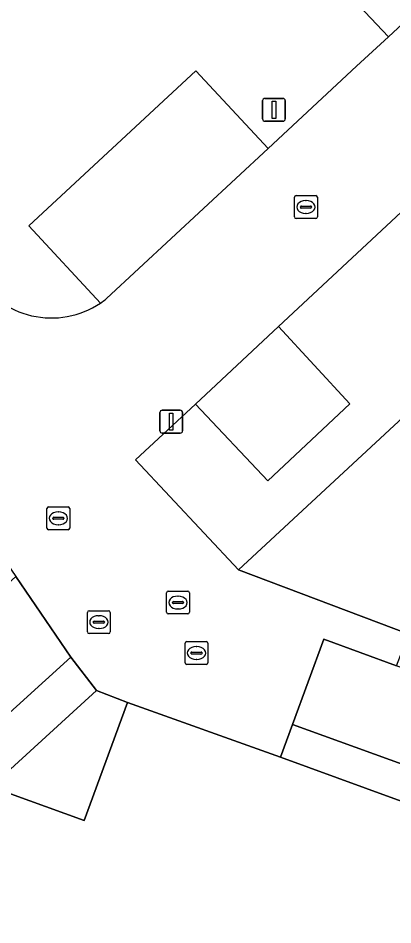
# Model space of a CAD drawing. Extents: x 155275 to 156265, y 382654 to 383635.
# Drawn here: x 155744.42 to 155760.78, y 383017.87 to 383057.5 of the extents above; entities that cross this region are included whole.
import ezdxf

# ---------------------------------------------------------------- set-up
doc = ezdxf.new("R2010")
doc.units = 0
for name, color, linetype in [('IMGEO_Berm_groen', 7, 'Continuous'), ('IMGEO_Erf', 7, 'Continuous'), ('IMGEO_Groenvoorziening', 7, 'Continuous'), ('IMGEO_Kolk', 7, 'Continuous'), ('IMGEO_Lichtmast', 7, 'Continuous'), ('IMGEO_Pand', 7, 'Continuous'), ('IMGEO_Parkeervlak_open', 7, 'Continuous'), ('IMGEO_Rijbaan_lokaal_open', 7, 'Continuous'), ('IMGEO_Rioolput', 7, 'Continuous'), ('IMGEO_Voetpad_open', 7, 'Continuous')]:
    doc.layers.add(name, color=color, linetype=linetype)

msp = doc.modelspace()

# ---------------------------------------------------------------- linework, layer by layer
at = {"layer": 'IMGEO_Berm_groen'}
msp.add_lwpolyline([(155762.866, 383050.613), (155755.794, 383044.021), (155758.902, 383040.641), (155755.317, 383037.269), (155752.158, 383040.632), (155749.542, 383038.194), (155754.044, 383033.378), (155767.621, 383045.984), (155774.441, 383052.316), (155779.344, 383056.868)], dxfattribs=at)
at = {"layer": 'IMGEO_Erf'}
msp.add_lwpolyline([(155789.359, 383013.087), (155760.829, 383023.394), (155755.874, 383025.193), (155749.193, 383027.585), (155747.309, 383022.428), (155743.229, 383023.907), (155725.512, 383007.937), (155726.966, 383007.327), (155782.231, 382987.328), (155790.577, 383010.55)], dxfattribs=at)
at = {"layer": 'IMGEO_Groenvoorziening'}
msp.add_lwpolyline([(155748.013, 383045.041), (155744.881, 383048.414), (155752.176, 383055.188), (155755.336, 383051.798), (155759.198, 383055.39), (155760.588, 383056.683), (155756.964, 383060.529), (155760.626, 383063.912)], dxfattribs=at)
msp.add_lwpolyline([(155746.721, 383029.574), (155744.315, 383033.097), (155728.227, 383018.316), (155730.577, 383014.918)], close=True, dxfattribs=at)
msp.add_arc((155745.875, 383048.233), 3.842, 210.1453, 303.8057, dxfattribs=at)
at = {"layer": 'IMGEO_Kolk'}
for p, q in [((155756.486, 383048.813), (155756.486, 383049.665)), ((155756.561, 383049.739), (155757.413, 383049.739)), ((155756.974, 383049.519), (155756.999, 383049.519)), ((155757.487, 383049.665), (155757.487, 383048.813)), ((155756.745, 383049.233), (155756.745, 383049.245)), ((155757.183, 383049.196), (155756.785, 383049.196)), ((155756.788, 383049.282), (155757.186, 383049.282)), ((155757.229, 383049.245), (155757.229, 383049.233)), ((155757.413, 383048.739), (155756.561, 383048.739)), ((155756.997, 383048.959), (155756.972, 383048.959)), ((155745.676, 383035.21), (155745.676, 383036.062)), ((155745.751, 383036.136), (155746.603, 383036.136)), ((155746.677, 383036.062), (155746.677, 383035.21)), ((155745.935, 383035.63), (155745.935, 383035.642)), ((155746.373, 383035.593), (155745.975, 383035.593)), ((155745.978, 383035.679), (155746.376, 383035.679)), ((155746.164, 383035.916), (155746.189, 383035.916)), ((155746.419, 383035.642), (155746.419, 383035.63)), ((155746.603, 383035.136), (155745.751, 383035.136)), ((155746.187, 383035.356), (155746.162, 383035.356))]:
    msp.add_line(p, q, dxfattribs=at)
for points in [[(155756.486, 383048.813), (155756.486, 383049.665)], [(155756.561, 383049.739), (155757.413, 383049.739)], [(155757.487, 383049.665), (155757.487, 383048.813)], [(155757.413, 383048.739), (155756.561, 383048.739)], [(155745.676, 383035.21), (155745.676, 383036.062)], [(155745.751, 383036.136), (155746.603, 383036.136)], [(155746.677, 383036.062), (155746.677, 383035.21)], [(155746.603, 383035.136), (155745.751, 383035.136)]]:
    msp.add_lwpolyline(points, dxfattribs=at)
for centre, radius, start, end in [((155756.563, 383049.663), 0.0765, 91.552, 178.448), ((155756.563, 383049.663), 0.0765, 91.552, 178.448), ((155757.411, 383049.663), 0.0765, 1.552, 88.448), ((155757.411, 383049.663), 0.0765, 1.552, 88.448), ((155756.785, 383049.242), 0.0403, 85.8775, 175.7526), ((155756.782, 383049.232), 0.0366, 178.938, 274.7102), ((155757.186, 383049.239), 0.043, 264.8664, 352.4533), ((155757.19, 383049.244), 0.0386, 1.7309, 96.639), ((155756.563, 383048.815), 0.0765, 181.552, 268.448), ((155756.563, 383048.815), 0.0765, 181.552, 268.448), ((155757.411, 383048.815), 0.0765, 271.552, 358.448), ((155757.411, 383048.815), 0.0765, 271.552, 358.448), ((155745.753, 383036.06), 0.0765, 91.552, 178.448), ((155745.753, 383036.06), 0.0765, 91.552, 178.448), ((155746.601, 383036.06), 0.0765, 1.552, 88.448), ((155746.601, 383036.06), 0.0765, 1.552, 88.448), ((155745.975, 383035.639), 0.0403, 85.8775, 175.7526), ((155745.972, 383035.629), 0.0366, 178.938, 274.7102), ((155746.376, 383035.636), 0.043, 264.8664, 352.4533), ((155746.38, 383035.641), 0.0386, 1.7309, 96.639), ((155745.753, 383035.212), 0.0765, 181.552, 268.448), ((155745.753, 383035.212), 0.0765, 181.552, 268.448), ((155746.601, 383035.212), 0.0765, 271.552, 358.448), ((155746.601, 383035.212), 0.0765, 271.552, 358.448)]:
    msp.add_arc(centre, radius, start, end, dxfattribs=at)
for centre, major_axis, ratio, start_param, end_param in [((155756.973, 383049.239), (-0.387, 0.002), 0.722429, 4.712389, 7.853982), ((155756.998, 383049.239), (-0.39, 0.002), 0.717154, 1.570796, 4.712389), ((155746.163, 383035.636), (-0.387, 0.002), 0.722429, 4.712389, 7.853982), ((155746.188, 383035.636), (-0.39, 0.002), 0.717154, 1.570796, 4.712389)]:
    msp.add_ellipse(centre, major_axis=major_axis, ratio=ratio, start_param=start_param, end_param=end_param, dxfattribs=at)
at = {"layer": 'IMGEO_Lichtmast'}
for p, q in [((155755.097, 383053.09), (155755.097, 383053.89)), ((155755.097, 383053.89), (155755.097, 383053.09)), ((155755.197, 383053.99), (155755.987, 383053.99)), ((155755.987, 383053.99), (155755.197, 383053.99)), ((155756.087, 383053.89), (155756.087, 383053.09)), ((155756.087, 383053.09), (155756.087, 383053.89)), ((155755.987, 383052.99), (155755.197, 383052.99)), ((155755.197, 383052.99), (155755.987, 383052.99)), ((155750.712, 383040.358), (155751.502, 383040.358)), ((155751.502, 383040.358), (155750.712, 383040.358)), ((155750.612, 383039.458), (155750.612, 383040.258)), ((155750.612, 383040.258), (155750.612, 383039.458)), ((155751.602, 383040.258), (155751.602, 383039.458)), ((155751.602, 383039.458), (155751.602, 383040.258)), ((155751.502, 383039.358), (155750.712, 383039.358)), ((155750.712, 383039.358), (155751.502, 383039.358))]:
    msp.add_line(p, q, dxfattribs=at)
for points in [[(155755.517, 383053.865), (155755.667, 383053.865), (155755.667, 383053.115), (155755.517, 383053.115), (155755.517, 383053.865)], [(155751.032, 383040.233), (155751.182, 383040.233), (155751.182, 383039.483), (155751.032, 383039.483), (155751.032, 383040.233)]]:
    msp.add_lwpolyline(points, dxfattribs=at)
for centre, start, end in [((155755.197, 383053.89), 90, 180), ((155755.197, 383053.89), 90, 180), ((155755.987, 383053.89), 0, 90), ((155755.987, 383053.89), 360, 90), ((155755.197, 383053.09), 180, 270), ((155755.197, 383053.09), 180, 270), ((155755.987, 383053.09), 270, 0), ((155755.987, 383053.09), 270, 0), ((155750.712, 383040.258), 90, 180), ((155750.712, 383040.258), 90, 180), ((155751.502, 383040.258), 0, 90), ((155751.502, 383040.258), 360, 90), ((155750.712, 383039.458), 180, 270), ((155750.712, 383039.458), 180, 270), ((155751.502, 383039.458), 270, 0), ((155751.502, 383039.458), 270, 0)]:
    msp.add_arc(centre, 0.1, start, end, dxfattribs=at)
at = {"layer": 'IMGEO_Pand'}
for points in [[(155780.912, 383046.512), (155781.738, 383046.226), (155781.833, 383046.518), (155780.902, 383046.822), (155781.914, 383049.664), (155779.333, 383050.584), (155779.552, 383051.196), (155775.727, 383052.559), (155775.506, 383051.937), (155774.441, 383052.316), (155767.621, 383045.984), (155754.044, 383033.378), (155761.488, 383030.572), (155761.65, 383031.045), (155763.158, 383035.426), (155769.073, 383033.274), (155770.993, 383038.539), (155768.052, 383039.655), (155772.843, 383044.181), (155778.895, 383041.966), (155778.42, 383040.49), (155778.719, 383040.394)], [(155749.193, 383027.585), (155747.84, 383028.105), (155743.229, 383023.907), (155747.309, 383022.428)]]:
    msp.add_lwpolyline(points, close=True, dxfattribs=at)
at = {"layer": 'IMGEO_Parkeervlak_open'}
for points in [[(155764.227, 383060.067), (155760.626, 383063.912), (155756.964, 383060.529), (155760.588, 383056.683)], [(155758.902, 383040.641), (155755.794, 383044.021), (155752.158, 383040.632), (155755.317, 383037.269)]]:
    msp.add_lwpolyline(points, close=True, dxfattribs=at)
for points in [[(155755.336, 383051.798), (155752.176, 383055.188), (155744.881, 383048.414), (155748.013, 383045.041)], [(155748.283, 383045.239), (155755.336, 383051.798)]]:
    msp.add_lwpolyline(points, dxfattribs=at)
msp.add_arc((155745.848, 383048.276), 3.892, 303.7887, 308.719, dxfattribs=at)
at = {"layer": 'IMGEO_Rijbaan_lokaal_open'}
for points in [[(155705.355, 383100.781), (155700.795, 383107.463), (155696.789, 383102.582), (155698.621, 383099.93), (155698.65, 383099.944), (155718.801, 383070.448), (155744.315, 383033.097), (155746.721, 383029.574), (155747.84, 383028.105), (155749.193, 383027.585), (155755.874, 383025.193), (155756.4, 383026.63), (155757.762, 383030.353), (155760.94, 383029.184), (155761.44, 383030.472), (155761.488, 383030.572), (155754.044, 383033.378), (155749.542, 383038.194), (155752.158, 383040.632), (155755.794, 383044.021), (155762.866, 383050.613), (155768.485, 383055.851), (155772.949, 383060.012)], [(155767.647, 383063.248), (155764.227, 383060.067), (155760.588, 383056.683), (155759.198, 383055.39), (155755.336, 383051.798), (155748.283, 383045.239)]]:
    msp.add_lwpolyline(points, dxfattribs=at)
msp.add_lwpolyline([(155760.94, 383029.184), (155757.762, 383030.353), (155756.4, 383026.63), (155789.356, 383014.689), (155789.408, 383014.67), (155793.145, 383013.298), (155794.441, 383016.867), (155791.045, 383018.113), (155790.997, 383018.131), (155790.934, 383018.154), (155790.682, 383018.246)], close=True, dxfattribs=at)
for centre, radius, start, end in [((155745.875, 383048.233), 3.842, 210.1453, 303.8057), ((155745.848, 383048.276), 3.892, 303.7887, 308.719)]:
    msp.add_arc(centre, radius, start, end, dxfattribs=at)
at = {"layer": 'IMGEO_Rioolput'}
for p, q in [((155750.902, 383031.529), (155750.902, 383032.381)), ((155750.977, 383032.455), (155751.829, 383032.455)), ((155751.903, 383032.381), (155751.903, 383031.529)), ((155751.204, 383031.998), (155751.602, 383031.998)), ((155751.39, 383032.235), (155751.415, 383032.235)), ((155747.519, 383031.599), (155748.371, 383031.599)), ((155751.161, 383031.949), (155751.161, 383031.961)), ((155751.599, 383031.912), (155751.201, 383031.912)), ((155751.413, 383031.675), (155751.388, 383031.675)), ((155751.645, 383031.961), (155751.645, 383031.949)), ((155747.444, 383030.673), (155747.444, 383031.525)), ((155747.932, 383031.379), (155747.957, 383031.379)), ((155748.445, 383031.525), (155748.445, 383030.673)), ((155751.829, 383031.455), (155750.977, 383031.455)), ((155747.703, 383031.093), (155747.703, 383031.105)), ((155748.141, 383031.056), (155747.743, 383031.056)), ((155747.746, 383031.142), (155748.144, 383031.142)), ((155747.955, 383030.819), (155747.93, 383030.819)), ((155748.187, 383031.105), (155748.187, 383031.093)), ((155748.371, 383030.599), (155747.519, 383030.599)), ((155751.708, 383029.322), (155751.708, 383030.174)), ((155751.783, 383030.248), (155752.635, 383030.248)), ((155752.196, 383030.028), (155752.221, 383030.028)), ((155752.709, 383030.174), (155752.709, 383029.322)), ((155751.967, 383029.742), (155751.967, 383029.754)), ((155752.405, 383029.705), (155752.007, 383029.705)), ((155752.01, 383029.791), (155752.408, 383029.791)), ((155752.451, 383029.754), (155752.451, 383029.742)), ((155752.635, 383029.248), (155751.783, 383029.248)), ((155752.219, 383029.468), (155752.194, 383029.468))]:
    msp.add_line(p, q, dxfattribs=at)
for points in [[(155750.902, 383031.529), (155750.902, 383032.381)], [(155750.977, 383032.455), (155751.829, 383032.455)], [(155751.903, 383032.381), (155751.903, 383031.529)], [(155747.519, 383031.599), (155748.371, 383031.599)], [(155747.444, 383030.673), (155747.444, 383031.525)], [(155748.445, 383031.525), (155748.445, 383030.673)], [(155751.829, 383031.455), (155750.977, 383031.455)], [(155748.371, 383030.599), (155747.519, 383030.599)], [(155751.708, 383029.322), (155751.708, 383030.174)], [(155751.783, 383030.248), (155752.635, 383030.248)], [(155752.709, 383030.174), (155752.709, 383029.322)], [(155752.635, 383029.248), (155751.783, 383029.248)]]:
    msp.add_lwpolyline(points, dxfattribs=at)
for centre, radius, start, end in [((155750.979, 383032.379), 0.0765, 91.552, 178.448), ((155750.979, 383032.379), 0.0765, 91.552, 178.448), ((155751.827, 383032.379), 0.0765, 1.552, 88.448), ((155751.827, 383032.379), 0.0765, 1.552, 88.448), ((155751.201, 383031.958), 0.0403, 85.8775, 175.7526), ((155751.606, 383031.96), 0.0386, 1.7309, 96.639), ((155747.521, 383031.523), 0.0765, 91.552, 178.448), ((155747.521, 383031.523), 0.0765, 91.552, 178.448), ((155748.369, 383031.523), 0.0765, 1.552, 88.448), ((155748.369, 383031.523), 0.0765, 1.552, 88.448), ((155751.198, 383031.948), 0.0366, 178.938, 274.7102), ((155751.602, 383031.955), 0.043, 264.8664, 352.4533), ((155750.979, 383031.531), 0.0765, 181.552, 268.448), ((155750.979, 383031.531), 0.0765, 181.552, 268.448), ((155751.827, 383031.531), 0.0765, 271.552, 358.448), ((155751.827, 383031.531), 0.0765, 271.552, 358.448), ((155747.743, 383031.102), 0.0403, 85.8775, 175.7526), ((155747.74, 383031.092), 0.0366, 178.938, 274.7102), ((155748.144, 383031.099), 0.043, 264.8664, 352.4533), ((155748.148, 383031.104), 0.0386, 1.7309, 96.639), ((155747.521, 383030.675), 0.0765, 181.552, 268.448), ((155747.521, 383030.675), 0.0765, 181.552, 268.448), ((155748.369, 383030.675), 0.0765, 271.552, 358.448), ((155748.369, 383030.675), 0.0765, 271.552, 358.448), ((155751.785, 383030.172), 0.0765, 91.552, 178.448), ((155751.785, 383030.172), 0.0765, 91.552, 178.448), ((155752.633, 383030.172), 0.0765, 1.552, 88.448), ((155752.633, 383030.172), 0.0765, 1.552, 88.448), ((155752.007, 383029.751), 0.0403, 85.8775, 175.7526), ((155752.004, 383029.741), 0.0366, 178.938, 274.7102), ((155752.408, 383029.748), 0.043, 264.8664, 352.4533), ((155752.412, 383029.753), 0.0386, 1.7309, 96.639), ((155751.785, 383029.324), 0.0765, 181.552, 268.448), ((155751.785, 383029.324), 0.0765, 181.552, 268.448), ((155752.633, 383029.324), 0.0765, 271.552, 358.448), ((155752.633, 383029.324), 0.0765, 271.552, 358.448)]:
    msp.add_arc(centre, radius, start, end, dxfattribs=at)
for centre, major_axis, ratio, start_param, end_param in [((155751.389, 383031.955), (-0.387, 0.002), 0.722429, 4.712389, 7.853982), ((155751.414, 383031.955), (-0.39, 0.002), 0.717154, 1.570796, 4.712389), ((155747.931, 383031.099), (-0.387, 0.002), 0.722429, 4.712389, 7.853982), ((155747.956, 383031.099), (-0.39, 0.002), 0.717154, 1.570796, 4.712389), ((155752.195, 383029.748), (-0.387, 0.002), 0.722429, 4.712389, 7.853982), ((155752.22, 383029.748), (-0.39, 0.002), 0.717154, 1.570796, 4.712389)]:
    msp.add_ellipse(centre, major_axis=major_axis, ratio=ratio, start_param=start_param, end_param=end_param, dxfattribs=at)
at = {"layer": 'IMGEO_Voetpad_open'}
msp.add_lwpolyline([(155743.229, 383023.907), (155747.84, 383028.105), (155746.721, 383029.574), (155730.577, 383014.918), (155728.227, 383018.316), (155726.911, 383017.112), (155729.253, 383013.733), (155722.833, 383007.888), (155718.485, 383009.487), (155711.204, 383012.165), (155699.445, 383016.436), (155696.032, 383017.676), (155685.053, 383010.212), (155695.816, 383006.356), (155713.788, 382999.781), (155712.896, 382998.895), (155714.822, 382998.195), (155716.007, 382999.258), (155724.202, 383006.739), (155725.512, 383007.937)], close=True, dxfattribs=at)
for points in [[(155756.4, 383026.63), (155755.874, 383025.193), (155760.829, 383023.394), (155789.359, 383013.087), (155789.918, 383014.437)], [(155789.408, 383014.67), (155789.356, 383014.689), (155756.4, 383026.63)]]:
    msp.add_lwpolyline(points, dxfattribs=at)

doc.saveas('drawing.dxf')
